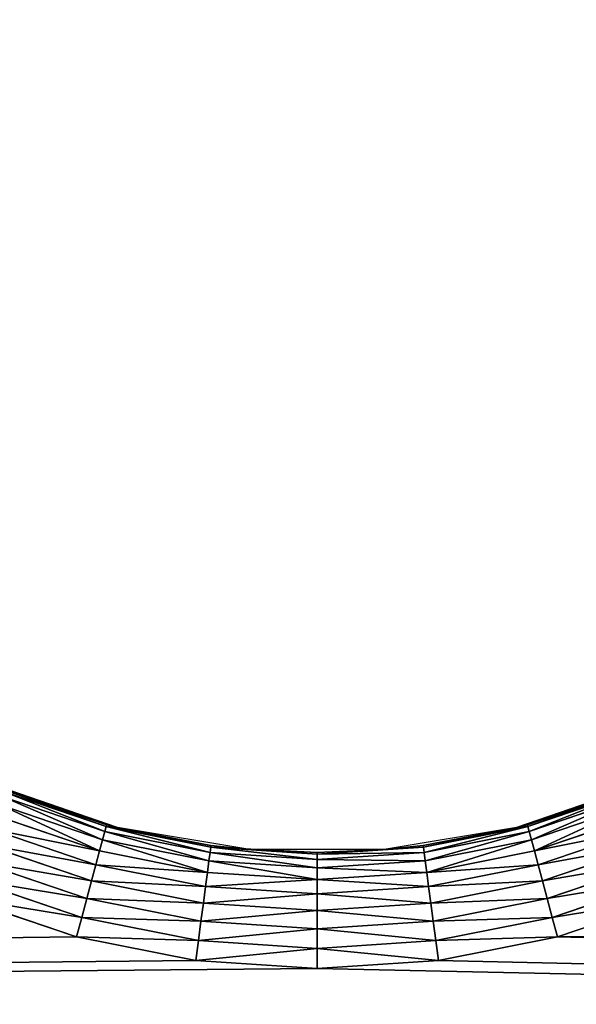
# Model space of a CAD drawing. Extents: x 0 to 500, y 0 to 390.
# Tile 887 of 1056: x 244 to 255, y 294 to 315. Entities that reach past the tile are written whole.
import ezdxf

# ---------------------------------------------------------------- set-up
doc = ezdxf.new("R2010")
doc.units = 0
doc.header["$LTSCALE"] = 25.4
doc.layers.get('0').update_dxf_attribs({"linetype": 'CONTINUOUS'})

# ---------------------------------------------------------------- blocks, each defined once
blk = doc.blocks.new('ATLANTA505_-_S_STL')
at = {"color": 0}
for p, q in [((242.398, 112.01, 93.469), (244.876, 112.01, 94.31)), ((242.398, 112.01, 93.469), (244.876, 112.01, 94.31)), ((242.565, 111.972, 93.068), (244.988, 111.972, 93.89)), ((242.565, 111.972, 93.068), (244.988, 111.972, 93.89)), ((244.988, 111.972, 93.89), (244.876, 112.01, 94.31)), ((244.876, 112.01, 94.31), (247.442, 112.01, 94.82)), ((244.988, 111.972, 93.89), (244.876, 112.01, 94.31)), ((244.876, 112.01, 94.31), (247.442, 112.01, 94.82)), ((245.097, 111.859, 93.484), (244.988, 111.972, 93.89)), ((244.988, 111.972, 93.89), (247.498, 111.972, 94.39)), ((245.097, 111.859, 93.484), (244.988, 111.972, 93.89)), ((244.988, 111.972, 93.89), (247.498, 111.972, 94.39)), ((247.498, 111.972, 94.39), (247.442, 112.01, 94.82)), ((247.442, 112.01, 94.82), (250.052, 112.01, 94.991)), ((247.498, 111.972, 94.39), (247.442, 112.01, 94.82)), ((247.442, 112.01, 94.82), (250.052, 112.01, 94.991)), ((247.553, 111.859, 93.972), (247.498, 111.972, 94.39)), ((247.498, 111.972, 94.39), (250.052, 111.972, 94.557)), ((247.553, 111.859, 93.972), (247.498, 111.972, 94.39)), ((247.498, 111.972, 94.39), (250.052, 111.972, 94.557)), ((250.052, 111.972, 94.557), (250.052, 112.01, 94.991)), ((250.052, 112.01, 94.991), (252.663, 112.01, 94.82)), ((250.052, 111.972, 94.557), (250.052, 112.01, 94.991)), ((250.052, 112.01, 94.991), (252.663, 112.01, 94.82)), ((250.052, 111.859, 94.136), (250.052, 111.972, 94.557)), ((250.052, 111.972, 94.557), (252.606, 111.972, 94.39)), ((250.052, 111.859, 94.136), (250.052, 111.972, 94.557)), ((250.052, 111.972, 94.557), (252.606, 111.972, 94.39)), ((252.551, 111.859, 93.972), (252.606, 111.972, 94.39)), ((252.551, 111.859, 93.972), (252.606, 111.972, 94.39)), ((252.606, 111.972, 94.39), (252.663, 112.01, 94.82)), ((252.606, 111.972, 94.39), (252.663, 112.01, 94.82)), ((252.606, 111.972, 94.39), (255.116, 111.972, 93.89)), ((252.606, 111.972, 94.39), (255.116, 111.972, 93.89)), ((252.663, 112.01, 94.82), (255.228, 112.01, 94.31)), ((252.663, 112.01, 94.82), (255.228, 112.01, 94.31)), ((255.007, 111.859, 93.484), (255.116, 111.972, 93.89)), ((255.007, 111.859, 93.484), (255.116, 111.972, 93.89)), ((255.116, 111.972, 93.89), (255.228, 112.01, 94.31)), ((255.116, 111.972, 93.89), (255.228, 112.01, 94.31)), ((255.116, 111.972, 93.89), (257.54, 111.972, 93.068)), ((255.116, 111.972, 93.89), (257.54, 111.972, 93.068)), ((255.228, 112.01, 94.31), (257.706, 112.01, 93.469)), ((255.228, 112.01, 94.31), (257.706, 112.01, 93.469)), ((242.726, 111.859, 92.679), (245.097, 111.859, 93.484)), ((242.726, 111.859, 92.679), (245.097, 111.859, 93.484)), ((242.877, 111.675, 92.314), (245.199, 111.675, 93.102)), ((242.877, 111.675, 92.314), (245.199, 111.675, 93.102)), ((245.199, 111.675, 93.102), (245.097, 111.859, 93.484)), ((245.097, 111.859, 93.484), (247.553, 111.859, 93.972)), ((245.199, 111.675, 93.102), (245.097, 111.859, 93.484)), ((245.097, 111.859, 93.484), (247.553, 111.859, 93.972)), ((245.292, 111.425, 92.758), (245.199, 111.675, 93.102)), ((245.199, 111.675, 93.102), (247.605, 111.675, 93.581)), ((245.292, 111.425, 92.758), (245.199, 111.675, 93.102)), ((245.199, 111.675, 93.102), (247.605, 111.675, 93.581)), ((247.605, 111.675, 93.581), (247.553, 111.859, 93.972)), ((247.553, 111.859, 93.972), (250.052, 111.859, 94.136)), ((247.605, 111.675, 93.581), (247.553, 111.859, 93.972)), ((247.553, 111.859, 93.972), (250.052, 111.859, 94.136)), ((247.651, 111.425, 93.227), (247.605, 111.675, 93.581)), ((247.605, 111.675, 93.581), (250.052, 111.675, 93.741)), ((247.651, 111.425, 93.227), (247.605, 111.675, 93.581)), ((247.605, 111.675, 93.581), (250.052, 111.675, 93.741)), ((250.052, 111.675, 93.741), (250.052, 111.859, 94.136)), ((250.052, 111.859, 94.136), (252.551, 111.859, 93.972)), ((250.052, 111.675, 93.741), (250.052, 111.859, 94.136)), ((250.052, 111.859, 94.136), (252.551, 111.859, 93.972)), ((250.052, 111.425, 93.384), (250.052, 111.675, 93.741)), ((250.052, 111.675, 93.741), (252.499, 111.675, 93.581)), ((250.052, 111.425, 93.384), (250.052, 111.675, 93.741)), ((250.052, 111.675, 93.741), (252.499, 111.675, 93.581)), ((252.453, 111.425, 93.227), (252.499, 111.675, 93.581)), ((252.453, 111.425, 93.227), (252.499, 111.675, 93.581)), ((252.499, 111.675, 93.581), (252.551, 111.859, 93.972)), ((252.499, 111.675, 93.581), (252.551, 111.859, 93.972)), ((252.499, 111.675, 93.581), (254.905, 111.675, 93.102)), ((252.499, 111.675, 93.581), (254.905, 111.675, 93.102)), ((252.551, 111.859, 93.972), (255.007, 111.859, 93.484)), ((252.551, 111.859, 93.972), (255.007, 111.859, 93.484)), ((254.813, 111.425, 92.758), (254.905, 111.675, 93.102)), ((254.813, 111.425, 92.758), (254.905, 111.675, 93.102)), ((254.905, 111.675, 93.102), (255.007, 111.859, 93.484)), ((254.905, 111.675, 93.102), (255.007, 111.859, 93.484)), ((254.905, 111.675, 93.102), (257.227, 111.675, 92.314)), ((254.905, 111.675, 93.102), (257.227, 111.675, 92.314)), ((255.007, 111.859, 93.484), (257.379, 111.859, 92.679)), ((255.007, 111.859, 93.484), (257.379, 111.859, 92.679)), ((243.013, 111.425, 91.984), (245.292, 111.425, 92.758)), ((243.013, 111.425, 91.984), (245.292, 111.425, 92.758)), ((245.371, 111.117, 92.46), (245.292, 111.425, 92.758)), ((245.292, 111.425, 92.758), (247.651, 111.425, 93.227)), ((245.371, 111.117, 92.46), (245.292, 111.425, 92.758)), ((245.292, 111.425, 92.758), (247.651, 111.425, 93.227)), ((247.692, 111.117, 92.921), (247.651, 111.425, 93.227)), ((247.651, 111.425, 93.227), (250.052, 111.425, 93.384)), ((247.692, 111.117, 92.921), (247.651, 111.425, 93.227)), ((247.651, 111.425, 93.227), (250.052, 111.425, 93.384)), ((250.052, 111.117, 93.076), (250.052, 111.425, 93.384)), ((250.052, 111.425, 93.384), (252.453, 111.425, 93.227)), ((250.052, 111.117, 93.076), (250.052, 111.425, 93.384)), ((250.052, 111.425, 93.384), (252.453, 111.425, 93.227)), ((252.413, 111.117, 92.921), (252.453, 111.425, 93.227)), ((252.413, 111.117, 92.921), (252.453, 111.425, 93.227)), ((252.453, 111.425, 93.227), (254.813, 111.425, 92.758)), ((252.453, 111.425, 93.227), (254.813, 111.425, 92.758)), ((254.733, 111.117, 92.46), (254.813, 111.425, 92.758)), ((254.733, 111.117, 92.46), (254.813, 111.425, 92.758)), ((254.813, 111.425, 92.758), (257.091, 111.425, 91.984)), ((254.813, 111.425, 92.758), (257.091, 111.425, 91.984)), ((243.131, 111.117, 91.699), (245.371, 111.117, 92.46)), ((243.131, 111.117, 91.699), (245.371, 111.117, 92.46)), ((245.436, 110.76, 92.218), (245.371, 111.117, 92.46)), ((245.371, 111.117, 92.46), (247.692, 111.117, 92.921)), ((245.436, 110.76, 92.218), (245.371, 111.117, 92.46)), ((245.371, 111.117, 92.46), (247.692, 111.117, 92.921)), ((247.724, 110.76, 92.674), (247.692, 111.117, 92.921)), ((247.692, 111.117, 92.921), (250.052, 111.117, 93.076)), ((247.724, 110.76, 92.674), (247.692, 111.117, 92.921)), ((247.692, 111.117, 92.921), (250.052, 111.117, 93.076)), ((250.052, 110.76, 92.826), (250.052, 111.117, 93.076)), ((250.052, 111.117, 93.076), (252.413, 111.117, 92.921)), ((250.052, 110.76, 92.826), (250.052, 111.117, 93.076)), ((250.052, 111.117, 93.076), (252.413, 111.117, 92.921)), ((252.38, 110.76, 92.674), (252.413, 111.117, 92.921)), ((252.38, 110.76, 92.674), (252.413, 111.117, 92.921)), ((252.413, 111.117, 92.921), (254.733, 111.117, 92.46)), ((252.413, 111.117, 92.921), (254.733, 111.117, 92.46)), ((254.668, 110.76, 92.218), (254.733, 111.117, 92.46)), ((254.668, 110.76, 92.218), (254.733, 111.117, 92.46)), ((254.733, 111.117, 92.46), (256.973, 111.117, 91.699)), ((254.733, 111.117, 92.46), (256.973, 111.117, 91.699)), ((243.227, 110.76, 91.469), (245.436, 110.76, 92.218)), ((243.227, 110.76, 91.469), (245.436, 110.76, 92.218)), ((245.484, 110.365, 92.041), (245.436, 110.76, 92.218)), ((245.436, 110.76, 92.218), (247.724, 110.76, 92.674)), ((245.484, 110.365, 92.041), (245.436, 110.76, 92.218)), ((245.436, 110.76, 92.218), (247.724, 110.76, 92.674)), ((247.748, 110.365, 92.491), (247.724, 110.76, 92.674)), ((247.724, 110.76, 92.674), (250.052, 110.76, 92.826)), ((247.748, 110.365, 92.491), (247.724, 110.76, 92.674)), ((247.724, 110.76, 92.674), (250.052, 110.76, 92.826)), ((250.052, 110.365, 92.642), (250.052, 110.76, 92.826)), ((250.052, 110.76, 92.826), (252.38, 110.76, 92.674)), ((250.052, 110.365, 92.642), (250.052, 110.76, 92.826)), ((250.052, 110.76, 92.826), (252.38, 110.76, 92.674)), ((252.356, 110.365, 92.491), (252.38, 110.76, 92.674)), ((252.356, 110.365, 92.491), (252.38, 110.76, 92.674)), ((252.38, 110.76, 92.674), (254.668, 110.76, 92.218)), ((252.38, 110.76, 92.674), (254.668, 110.76, 92.218)), ((254.62, 110.365, 92.041), (254.668, 110.76, 92.218)), ((254.62, 110.365, 92.041), (254.668, 110.76, 92.218)), ((254.668, 110.76, 92.218), (256.877, 110.76, 91.469)), ((254.668, 110.76, 92.218), (256.877, 110.76, 91.469)), ((243.297, 110.365, 91.298), (245.484, 110.365, 92.041)), ((243.297, 110.365, 91.298), (245.484, 110.365, 92.041)), ((245.513, 109.944, 91.932), (245.484, 110.365, 92.041)), ((245.484, 110.365, 92.041), (247.748, 110.365, 92.491)), ((245.513, 109.944, 91.932), (245.484, 110.365, 92.041)), ((245.484, 110.365, 92.041), (247.748, 110.365, 92.491)), ((247.763, 109.944, 92.379), (247.748, 110.365, 92.491)), ((247.748, 110.365, 92.491), (250.052, 110.365, 92.642)), ((247.763, 109.944, 92.379), (247.748, 110.365, 92.491)), ((247.748, 110.365, 92.491), (250.052, 110.365, 92.642)), ((250.052, 109.944, 92.529), (250.052, 110.365, 92.642)), ((250.052, 110.365, 92.642), (252.356, 110.365, 92.491)), ((250.052, 109.944, 92.529), (250.052, 110.365, 92.642)), ((250.052, 110.365, 92.642), (252.356, 110.365, 92.491)), ((252.341, 109.944, 92.379), (252.356, 110.365, 92.491)), ((252.341, 109.944, 92.379), (252.356, 110.365, 92.491)), ((252.356, 110.365, 92.491), (254.62, 110.365, 92.041)), ((252.356, 110.365, 92.491), (254.62, 110.365, 92.041)), ((254.591, 109.944, 91.932), (254.62, 110.365, 92.041)), ((254.591, 109.944, 91.932), (254.62, 110.365, 92.041)), ((254.62, 110.365, 92.041), (256.807, 110.365, 91.298)), ((254.62, 110.365, 92.041), (256.807, 110.365, 91.298)), ((243.341, 109.944, 91.194), (245.513, 109.944, 91.932)), ((243.341, 109.944, 91.194), (245.513, 109.944, 91.932)), ((247.768, 109.51, 92.342), (245.513, 109.944, 91.932)), ((245.513, 109.944, 91.932), (247.763, 109.944, 92.379)), ((247.768, 109.51, 92.342), (245.513, 109.944, 91.932)), ((245.756, 109.51, 91.956), (245.513, 109.944, 91.932)), ((245.523, 109.51, 91.895), (245.513, 109.944, 91.932)), ((245.756, 109.51, 91.956), (245.513, 109.944, 91.932)), ((245.523, 109.51, 91.895), (245.513, 109.944, 91.932)), ((245.513, 109.944, 91.932), (247.763, 109.944, 92.379)), ((250.052, 109.51, 92.491), (247.763, 109.944, 92.379)), ((247.763, 109.944, 92.379), (250.052, 109.944, 92.529)), ((248.607, 109.51, 92.431), (247.763, 109.944, 92.379)), ((250.052, 109.51, 92.491), (247.763, 109.944, 92.379)), ((248.607, 109.51, 92.431), (247.763, 109.944, 92.379)), ((247.768, 109.51, 92.342), (247.763, 109.944, 92.379)), ((247.768, 109.51, 92.342), (247.763, 109.944, 92.379)), ((247.763, 109.944, 92.379), (250.052, 109.944, 92.529)), ((251.497, 109.51, 92.431), (250.052, 109.944, 92.529)), ((250.052, 109.944, 92.529), (252.341, 109.944, 92.379)), ((251.497, 109.51, 92.431), (250.052, 109.944, 92.529)), ((250.052, 109.51, 92.491), (250.052, 109.944, 92.529)), ((250.052, 109.51, 92.491), (250.052, 109.944, 92.529)), ((250.052, 109.944, 92.529), (252.341, 109.944, 92.379)), ((251.497, 109.51, 92.431), (252.341, 109.944, 92.379)), ((251.497, 109.51, 92.431), (252.341, 109.944, 92.379)), ((252.336, 109.51, 92.342), (252.341, 109.944, 92.379)), ((252.336, 109.51, 92.342), (252.341, 109.944, 92.379)), ((254.348, 109.51, 91.956), (252.341, 109.944, 92.379)), ((252.341, 109.944, 92.379), (254.591, 109.944, 91.932)), ((254.348, 109.51, 91.956), (252.341, 109.944, 92.379)), ((252.341, 109.944, 92.379), (254.591, 109.944, 91.932)), ((254.348, 109.51, 91.956), (254.591, 109.944, 91.932)), ((254.348, 109.51, 91.956), (254.591, 109.944, 91.932)), ((254.581, 109.51, 91.895), (254.591, 109.944, 91.932)), ((254.581, 109.51, 91.895), (254.591, 109.944, 91.932)), ((254.591, 109.944, 91.932), (256.764, 109.944, 91.194)), ((254.591, 109.944, 91.932), (256.764, 109.944, 91.194)), ((245.523, 109.51, 91.895), (243.022, 102.51, 91.017)), ((245.523, 109.51, 91.895), (243.022, 102.51, 91.017)), ((243.355, 109.51, 91.159), (245.523, 109.51, 91.895)), ((243.355, 109.51, 91.159), (245.523, 109.51, 91.895)), ((245.523, 109.51, 91.895), (245.756, 102.51, 91.956)), ((245.523, 109.51, 91.895), (245.756, 109.51, 91.956)), ((245.523, 109.51, 91.895), (245.756, 102.51, 91.956)), ((245.523, 109.51, 91.895), (245.756, 109.51, 91.956)), ((245.756, 109.51, 91.956), (245.756, 102.51, 91.956)), ((245.756, 109.51, 91.956), (245.756, 102.51, 91.956)), ((245.756, 109.51, 91.956), (247.768, 109.51, 92.342)), ((247.768, 109.51, 92.342), (245.756, 102.51, 91.956)), ((247.768, 109.51, 92.342), (245.756, 102.51, 91.956)), ((245.756, 109.51, 91.956), (247.768, 109.51, 92.342)), ((247.768, 109.51, 92.342), (248.607, 102.51, 92.431)), ((247.768, 109.51, 92.342), (248.607, 109.51, 92.431)), ((247.768, 109.51, 92.342), (248.607, 102.51, 92.431)), ((247.768, 109.51, 92.342), (248.607, 109.51, 92.431)), ((248.607, 109.51, 92.431), (248.607, 102.51, 92.431)), ((248.607, 109.51, 92.431), (248.607, 102.51, 92.431)), ((248.607, 109.51, 92.431), (250.052, 109.51, 92.491)), ((250.052, 109.51, 92.491), (248.607, 102.51, 92.431)), ((250.052, 109.51, 92.491), (248.607, 102.51, 92.431)), ((248.607, 109.51, 92.431), (250.052, 109.51, 92.491)), ((250.052, 109.51, 92.491), (251.497, 102.51, 92.431)), ((250.052, 109.51, 92.491), (251.497, 102.51, 92.431)), ((250.052, 109.51, 92.491), (251.497, 109.51, 92.431)), ((250.052, 109.51, 92.491), (251.497, 109.51, 92.431)), ((251.497, 102.51, 92.431), (252.336, 109.51, 92.342)), ((251.497, 102.51, 92.431), (252.336, 109.51, 92.342)), ((251.497, 102.51, 92.431), (251.497, 109.51, 92.431)), ((251.497, 109.51, 92.431), (252.336, 109.51, 92.342)), ((251.497, 102.51, 92.431), (251.497, 109.51, 92.431)), ((251.497, 109.51, 92.431), (252.336, 109.51, 92.342)), ((254.348, 102.51, 91.956), (252.336, 109.51, 92.342)), ((252.336, 109.51, 92.342), (254.348, 109.51, 91.956)), ((254.348, 102.51, 91.956), (252.336, 109.51, 92.342)), ((252.336, 109.51, 92.342), (254.348, 109.51, 91.956)), ((254.348, 109.51, 91.956), (254.348, 102.51, 91.956)), ((254.348, 109.51, 91.956), (254.581, 109.51, 91.895)), ((254.581, 109.51, 91.895), (254.348, 102.51, 91.956)), ((254.348, 109.51, 91.956), (254.348, 102.51, 91.956)), ((254.581, 109.51, 91.895), (254.348, 102.51, 91.956)), ((256.749, 109.51, 91.159), (254.348, 102.51, 91.956)), ((256.749, 109.51, 91.159), (254.348, 102.51, 91.956)), ((254.348, 109.51, 91.956), (254.581, 109.51, 91.895)), ((254.581, 109.51, 91.895), (256.749, 109.51, 91.159)), ((254.581, 109.51, 91.895), (256.749, 109.51, 91.159)), ((245.756, 102.51, 91.956), (243.022, 102.51, 91.017)), ((248.607, 102.51, 92.431), (245.756, 102.51, 91.956)), ((251.497, 102.51, 92.431), (248.607, 102.51, 92.431)), ((254.348, 102.51, 91.956), (251.497, 102.51, 92.431)), ((257.082, 102.51, 91.017), (254.348, 102.51, 91.956))]:
    blk.add_line(p, q, dxfattribs=at)
mesh = blk.add_polyface(dxfattribs=at)
corners = [(242.051, 112.01, 11.679), (258.294, 112.01, 11.681), (250.052, 112.01, 11.637), (231.221, 112.01, 11.874), (268.807, 112.01, 11.872), (280.92, 112.01, 12.294), (227.159, 112.01, 11.991), (213.554, 112.01, 12.571), (286.005, 112.01, 12.542), (294.513, 112.01, 13.055), (199.781, 112.01, 13.48), (302.002, 112.01, 13.615), (197.133, 112.01, 13.696), (307.359, 112.01, 14.083), (187.227, 112.01, 14.626), (316.996, 112.01, 15.074), (181.742, 112.01, 15.231), (319.471, 112.01, 15.362), (175.383, 112.01, 16.019), (330.81, 112.01, 16.866), (167.25, 112.01, 17.171), (341.68, 112.01, 18.621), (164.201, 112.01, 17.648), (154.022, 112.01, 19.428), (343.436, 112.01, 18.936), (351.854, 112.01, 20.579), (143.662, 112.01, 21.571), (355.5, 112.01, 21.361), (361.455, 112.01, 22.74), (142.383, 112.01, 21.861), (134.239, 112.01, 23.848), (366.297, 112.01, 23.961), (131.592, 112.01, 24.549), (375.099, 112.01, 26.421), (125.349, 112.01, 26.318), (121.205, 112.01, 27.589), (376.448, 112.01, 26.828), (384.131, 112.01, 29.313), (116.594, 112.01, 29.101), (111.48, 112.01, 30.906), (386.869, 112.01, 30.27), (392.761, 112.01, 32.473), (108.664, 112.01, 31.961), (102.53, 112.01, 34.427), (396.476, 112.01, 33.968), (400.084, 112.01, 35.505), (101.167, 112.01, 35.007), (95.129, 112.01, 37.733), (404.707, 112.01, 37.606), (408.783, 112.01, 39.592), (94.078, 112.01, 38.235), (87.36, 112.01, 41.651), (415.429, 112.01, 43.125), (81.042, 112.01, 45.229), (416.941, 112.01, 43.985), (422.022, 112.01, 47.043), (80.065, 112.01, 45.817), (75.051, 112.01, 49), (424.51, 112.01, 48.642), (428.182, 112.01, 51.137), (73.133, 112.01, 50.296), (69.37, 112.01, 52.973), (431.499, 112.01, 53.541), (66.561, 112.01, 55.098), (250.052, 112.01, 54.991), (247.442, 112.01, 55.162), (63.989, 112.01, 57.147), (244.876, 112.01, 55.673), (242.398, 112.01, 56.514), (240.052, 112.01, 57.671), (60.323, 112.01, 60.257), (237.877, 112.01, 59.124), (235.91, 112.01, 60.849), (58.892, 112.01, 61.536), (234.185, 112.01, 62.816), (54.475, 112.01, 65.739), (232.732, 112.01, 64.991), (231.574, 112.01, 67.338), (54.062, 112.01, 66.153), (49.496, 112.01, 71.005), (230.734, 112.01, 69.815), (230.223, 112.01, 72.381), (47.306, 112.01, 73.528), (230.052, 112.01, 74.991), (43.925, 112.01, 77.71), (230.223, 112.01, 77.602), (230.734, 112.01, 80.168), (43.121, 112.01, 78.76), (41.129, 112.01, 81.466), (231.574, 112.01, 82.645), (39.185, 112.01, 84.261), (232.732, 112.01, 84.991), (37.317, 112.01, 87.107), (234.185, 112.01, 87.166), (35.2, 112.01, 90.545), (235.91, 112.01, 89.133), (237.877, 112.01, 90.858), (33.749, 112.01, 93.047), (240.052, 112.01, 92.312), (242.398, 112.01, 93.469), (31.612, 112.01, 96.977), (244.876, 112.01, 94.31), (247.442, 112.01, 94.82), (250.052, 112.01, 94.991), (436.689, 112.01, 57.619), (252.663, 112.01, 55.162), (255.228, 112.01, 55.673), (257.706, 112.01, 56.514), (260.052, 112.01, 57.671), (437.92, 112.01, 58.65), (262.227, 112.01, 59.124), (441.897, 112.01, 62.162), (264.194, 112.01, 60.849), (265.919, 112.01, 62.816), (443.798, 112.01, 63.948), (267.373, 112.01, 64.991), (446.772, 112.01, 66.895), (268.53, 112.01, 67.338), (449.193, 112.01, 69.445), (269.371, 112.01, 69.815), (453.495, 112.01, 74.361), (269.881, 112.01, 72.381), (270.052, 112.01, 74.991), (454.174, 112.01, 75.185), (269.881, 112.01, 77.602), (455.593, 112.01, 76.958), (458.774, 112.01, 81.186), (269.371, 112.01, 80.168), (268.53, 112.01, 82.645), (459.569, 112.01, 82.303), (462.979, 112.01, 87.408), (267.373, 112.01, 84.991), (265.919, 112.01, 87.166), (264.194, 112.01, 89.133), (463.271, 112.01, 87.872), (466.744, 112.01, 93.74), (262.227, 112.01, 90.858), (260.052, 112.01, 92.312), (257.706, 112.01, 93.469), (255.228, 112.01, 94.31), (469.88, 112.01, 99.707), (252.663, 112.01, 94.82), (30.424, 112.01, 99.305), (28.022, 112.01, 104.378), (470.035, 112.01, 100.021), (472.082, 112.01, 104.378)]
mesh.append_faces([[corners[k] for k in face] for face in [(0, 1, 2), (144, 143, 145)]], dxfattribs={"vtx0": -1, "color": 0})
mesh.append_faces([[corners[k] for k in face] for face in [(1, 3, 4), (4, 3, 5), (5, 7, 8), (8, 7, 9), (9, 10, 11), (11, 12, 13), (13, 14, 15), (15, 16, 17), (17, 18, 19), (19, 20, 21), (21, 23, 24), (24, 23, 25), (25, 26, 27), (27, 26, 28), (28, 30, 31), (31, 32, 33), (33, 35, 36), (36, 35, 37), (37, 39, 40), (40, 39, 41), (41, 43, 44), (44, 43, 45), (45, 47, 48), (48, 47, 49), (49, 51, 52), (52, 53, 54), (54, 53, 55), (55, 57, 58), (58, 57, 59), (59, 61, 62), (64, 63, 65), (65, 66, 67), (67, 66, 68), (68, 66, 69), (69, 70, 71), (71, 70, 72), (72, 73, 74), (74, 75, 76), (76, 75, 77), (77, 79, 80), (80, 79, 81), (81, 82, 83), (83, 84, 85), (85, 84, 86), (86, 88, 89), (89, 90, 91), (91, 92, 93), (93, 94, 95), (95, 94, 96), (96, 97, 98), (98, 97, 99), (99, 100, 101), (101, 100, 102), (102, 100, 103), (104, 108, 109), (109, 110, 111), (111, 113, 114), (114, 115, 116), (116, 117, 118), (118, 119, 120), (120, 122, 123), (123, 124, 125), (125, 124, 126), (126, 128, 129), (129, 128, 130), (130, 133, 134), (134, 133, 135), (135, 139, 140), (140, 143, 144)]], dxfattribs={"vtx0": -1, "vtx1": -1, "color": 0})
mesh.append_faces([[corners[k] for k in face] for face in [(62, 63, 64), (140, 103, 100)]], dxfattribs={"vtx0": -1, "vtx1": -1, "vtx2": -1, "color": 0})
mesh.append_faces([[corners[k] for k in face] for face in [(1, 0, 3), (5, 3, 6), (5, 6, 7), (9, 7, 10), (11, 10, 12), (13, 12, 14), (15, 14, 16), (17, 16, 18), (19, 18, 20), (21, 20, 22), (21, 22, 23), (25, 23, 26), (28, 26, 29), (28, 29, 30), (31, 30, 32), (33, 32, 34), (33, 34, 35), (37, 35, 38), (37, 38, 39), (41, 39, 42), (41, 42, 43), (45, 43, 46), (45, 46, 47), (49, 47, 50), (49, 50, 51), (52, 51, 53), (55, 53, 56), (55, 56, 57), (59, 57, 60), (59, 60, 61), (62, 61, 63), (65, 63, 66), (69, 66, 70), (72, 70, 73), (74, 73, 75), (77, 75, 78), (77, 78, 79), (81, 79, 82), (83, 82, 84), (86, 84, 87), (86, 87, 88), (89, 88, 90), (91, 90, 92), (93, 92, 94), (96, 94, 97), (99, 97, 100), (64, 104, 62), (104, 64, 105), (104, 105, 106), (104, 106, 107), (104, 107, 108), (109, 108, 110), (111, 110, 112), (111, 112, 113), (114, 113, 115), (116, 115, 117), (118, 117, 119), (120, 119, 121), (120, 121, 122), (123, 122, 124), (126, 124, 127), (126, 127, 128), (130, 128, 131), (130, 131, 132), (130, 132, 133), (135, 133, 136), (135, 136, 137), (135, 137, 138), (135, 138, 139), (140, 139, 141), (140, 141, 103), (140, 100, 142), (140, 142, 143)]], dxfattribs={"vtx0": -1, "vtx2": -1, "color": 0})
mesh = blk.add_polyface(dxfattribs=at)
corners = [(242.398, 112.01, 93.469), (244.988, 111.972, 93.89), (242.565, 111.972, 93.068), (244.876, 112.01, 94.31)]
mesh.append_faces([[corners[k] for k in face] for face in [(0, 1, 2), (1, 0, 3)]], dxfattribs={"vtx0": -1, "color": 0})
mesh = blk.add_polyface(dxfattribs=at)
corners = [(242.565, 111.972, 93.068), (245.097, 111.859, 93.484), (242.726, 111.859, 92.679), (244.988, 111.972, 93.89)]
mesh.append_faces([[corners[k] for k in face] for face in [(0, 1, 2), (1, 0, 3)]], dxfattribs={"vtx0": -1, "color": 0})
mesh = blk.add_polyface(dxfattribs=at)
corners = [(244.876, 112.01, 94.31), (247.498, 111.972, 94.39), (244.988, 111.972, 93.89), (247.442, 112.01, 94.82)]
mesh.append_faces([[corners[k] for k in face] for face in [(0, 1, 2), (1, 0, 3)]], dxfattribs={"vtx0": -1, "color": 0})
mesh = blk.add_polyface(dxfattribs=at)
corners = [(244.988, 111.972, 93.89), (247.553, 111.859, 93.972), (245.097, 111.859, 93.484), (247.498, 111.972, 94.39)]
mesh.append_faces([[corners[k] for k in face] for face in [(0, 1, 2), (1, 0, 3)]], dxfattribs={"vtx0": -1, "color": 0})
mesh = blk.add_polyface(dxfattribs=at)
corners = [(247.442, 112.01, 94.82), (250.052, 111.972, 94.557), (247.498, 111.972, 94.39), (250.052, 112.01, 94.991)]
mesh.append_faces([[corners[k] for k in face] for face in [(0, 1, 2), (1, 0, 3)]], dxfattribs={"vtx0": -1, "color": 0})
mesh = blk.add_polyface(dxfattribs=at)
corners = [(247.498, 111.972, 94.39), (250.052, 111.859, 94.136), (247.553, 111.859, 93.972), (250.052, 111.972, 94.557)]
mesh.append_faces([[corners[k] for k in face] for face in [(0, 1, 2), (1, 0, 3)]], dxfattribs={"vtx0": -1, "color": 0})
mesh = blk.add_polyface(dxfattribs=at)
corners = [(250.052, 111.972, 94.557), (252.663, 112.01, 94.82), (252.606, 111.972, 94.39), (250.052, 112.01, 94.991)]
mesh.append_faces([[corners[k] for k in face] for face in [(0, 1, 2), (1, 0, 3)]], dxfattribs={"vtx0": -1, "color": 0})
mesh = blk.add_polyface(dxfattribs=at)
corners = [(250.052, 111.859, 94.136), (252.606, 111.972, 94.39), (252.551, 111.859, 93.972), (250.052, 111.972, 94.557)]
mesh.append_faces([[corners[k] for k in face] for face in [(0, 1, 2), (1, 0, 3)]], dxfattribs={"vtx0": -1, "color": 0})
mesh = blk.add_polyface(dxfattribs=at)
corners = [(252.551, 111.859, 93.972), (255.116, 111.972, 93.89), (255.007, 111.859, 93.484), (252.606, 111.972, 94.39)]
mesh.append_faces([[corners[k] for k in face] for face in [(0, 1, 2), (1, 0, 3)]], dxfattribs={"vtx0": -1, "color": 0})
mesh = blk.add_polyface(dxfattribs=at)
corners = [(252.606, 111.972, 94.39), (255.228, 112.01, 94.31), (255.116, 111.972, 93.89), (252.663, 112.01, 94.82)]
mesh.append_faces([[corners[k] for k in face] for face in [(0, 1, 2), (1, 0, 3)]], dxfattribs={"vtx0": -1, "color": 0})
mesh = blk.add_polyface(dxfattribs=at)
corners = [(255.007, 111.859, 93.484), (257.54, 111.972, 93.068), (257.379, 111.859, 92.679), (255.116, 111.972, 93.89)]
mesh.append_faces([[corners[k] for k in face] for face in [(0, 1, 2), (1, 0, 3)]], dxfattribs={"vtx0": -1, "color": 0})
mesh = blk.add_polyface(dxfattribs=at)
corners = [(255.116, 111.972, 93.89), (257.706, 112.01, 93.469), (257.54, 111.972, 93.068), (255.228, 112.01, 94.31)]
mesh.append_faces([[corners[k] for k in face] for face in [(0, 1, 2), (1, 0, 3)]], dxfattribs={"vtx0": -1, "color": 0})
mesh = blk.add_polyface(dxfattribs=at)
corners = [(242.726, 111.859, 92.679), (245.199, 111.675, 93.102), (242.877, 111.675, 92.314), (245.097, 111.859, 93.484)]
mesh.append_faces([[corners[k] for k in face] for face in [(0, 1, 2), (1, 0, 3)]], dxfattribs={"vtx0": -1, "color": 0})
mesh = blk.add_polyface(dxfattribs=at)
corners = [(242.877, 111.675, 92.314), (245.292, 111.425, 92.758), (243.013, 111.425, 91.984), (245.199, 111.675, 93.102)]
mesh.append_faces([[corners[k] for k in face] for face in [(0, 1, 2), (1, 0, 3)]], dxfattribs={"vtx0": -1, "color": 0})
mesh = blk.add_polyface(dxfattribs=at)
corners = [(245.097, 111.859, 93.484), (247.605, 111.675, 93.581), (245.199, 111.675, 93.102), (247.553, 111.859, 93.972)]
mesh.append_faces([[corners[k] for k in face] for face in [(0, 1, 2), (1, 0, 3)]], dxfattribs={"vtx0": -1, "color": 0})
mesh = blk.add_polyface(dxfattribs=at)
corners = [(245.199, 111.675, 93.102), (247.651, 111.425, 93.227), (245.292, 111.425, 92.758), (247.605, 111.675, 93.581)]
mesh.append_faces([[corners[k] for k in face] for face in [(0, 1, 2), (1, 0, 3)]], dxfattribs={"vtx0": -1, "color": 0})
mesh = blk.add_polyface(dxfattribs=at)
corners = [(247.553, 111.859, 93.972), (250.052, 111.675, 93.741), (247.605, 111.675, 93.581), (250.052, 111.859, 94.136)]
mesh.append_faces([[corners[k] for k in face] for face in [(0, 1, 2), (1, 0, 3)]], dxfattribs={"vtx0": -1, "color": 0})
mesh = blk.add_polyface(dxfattribs=at)
corners = [(247.605, 111.675, 93.581), (250.052, 111.425, 93.384), (247.651, 111.425, 93.227), (250.052, 111.675, 93.741)]
mesh.append_faces([[corners[k] for k in face] for face in [(0, 1, 2), (1, 0, 3)]], dxfattribs={"vtx0": -1, "color": 0})
mesh = blk.add_polyface(dxfattribs=at)
corners = [(250.052, 111.675, 93.741), (252.551, 111.859, 93.972), (252.499, 111.675, 93.581), (250.052, 111.859, 94.136)]
mesh.append_faces([[corners[k] for k in face] for face in [(0, 1, 2), (1, 0, 3)]], dxfattribs={"vtx0": -1, "color": 0})
mesh = blk.add_polyface(dxfattribs=at)
corners = [(250.052, 111.425, 93.384), (252.499, 111.675, 93.581), (252.453, 111.425, 93.227), (250.052, 111.675, 93.741)]
mesh.append_faces([[corners[k] for k in face] for face in [(0, 1, 2), (1, 0, 3)]], dxfattribs={"vtx0": -1, "color": 0})
mesh = blk.add_polyface(dxfattribs=at)
corners = [(252.453, 111.425, 93.227), (254.905, 111.675, 93.102), (254.813, 111.425, 92.758), (252.499, 111.675, 93.581)]
mesh.append_faces([[corners[k] for k in face] for face in [(0, 1, 2), (1, 0, 3)]], dxfattribs={"vtx0": -1, "color": 0})
mesh = blk.add_polyface(dxfattribs=at)
corners = [(252.499, 111.675, 93.581), (255.007, 111.859, 93.484), (254.905, 111.675, 93.102), (252.551, 111.859, 93.972)]
mesh.append_faces([[corners[k] for k in face] for face in [(0, 1, 2), (1, 0, 3)]], dxfattribs={"vtx0": -1, "color": 0})
mesh = blk.add_polyface(dxfattribs=at)
corners = [(254.813, 111.425, 92.758), (257.227, 111.675, 92.314), (257.091, 111.425, 91.984), (254.905, 111.675, 93.102)]
mesh.append_faces([[corners[k] for k in face] for face in [(0, 1, 2), (1, 0, 3)]], dxfattribs={"vtx0": -1, "color": 0})
mesh = blk.add_polyface(dxfattribs=at)
corners = [(254.905, 111.675, 93.102), (257.379, 111.859, 92.679), (257.227, 111.675, 92.314), (255.007, 111.859, 93.484)]
mesh.append_faces([[corners[k] for k in face] for face in [(0, 1, 2), (1, 0, 3)]], dxfattribs={"vtx0": -1, "color": 0})
mesh = blk.add_polyface(dxfattribs=at)
corners = [(243.013, 111.425, 91.984), (245.371, 111.117, 92.46), (243.131, 111.117, 91.699), (245.292, 111.425, 92.758)]
mesh.append_faces([[corners[k] for k in face] for face in [(0, 1, 2), (1, 0, 3)]], dxfattribs={"vtx0": -1, "color": 0})
mesh = blk.add_polyface(dxfattribs=at)
corners = [(245.292, 111.425, 92.758), (247.692, 111.117, 92.921), (245.371, 111.117, 92.46), (247.651, 111.425, 93.227)]
mesh.append_faces([[corners[k] for k in face] for face in [(0, 1, 2), (1, 0, 3)]], dxfattribs={"vtx0": -1, "color": 0})
mesh = blk.add_polyface(dxfattribs=at)
corners = [(247.651, 111.425, 93.227), (250.052, 111.117, 93.076), (247.692, 111.117, 92.921), (250.052, 111.425, 93.384)]
mesh.append_faces([[corners[k] for k in face] for face in [(0, 1, 2), (1, 0, 3)]], dxfattribs={"vtx0": -1, "color": 0})
mesh = blk.add_polyface(dxfattribs=at)
corners = [(250.052, 111.117, 93.076), (252.453, 111.425, 93.227), (252.413, 111.117, 92.921), (250.052, 111.425, 93.384)]
mesh.append_faces([[corners[k] for k in face] for face in [(0, 1, 2), (1, 0, 3)]], dxfattribs={"vtx0": -1, "color": 0})
mesh = blk.add_polyface(dxfattribs=at)
corners = [(252.413, 111.117, 92.921), (254.813, 111.425, 92.758), (254.733, 111.117, 92.46), (252.453, 111.425, 93.227)]
mesh.append_faces([[corners[k] for k in face] for face in [(0, 1, 2), (1, 0, 3)]], dxfattribs={"vtx0": -1, "color": 0})
mesh = blk.add_polyface(dxfattribs=at)
corners = [(254.733, 111.117, 92.46), (257.091, 111.425, 91.984), (256.973, 111.117, 91.699), (254.813, 111.425, 92.758)]
mesh.append_faces([[corners[k] for k in face] for face in [(0, 1, 2), (1, 0, 3)]], dxfattribs={"vtx0": -1, "color": 0})
mesh = blk.add_polyface(dxfattribs=at)
corners = [(245.371, 111.117, 92.46), (243.227, 110.76, 91.469), (243.131, 111.117, 91.699), (245.436, 110.76, 92.218)]
mesh.append_faces([[corners[k] for k in face] for face in [(0, 1, 2), (1, 0, 3)]], dxfattribs={"vtx0": -1, "color": 0})
mesh = blk.add_polyface(dxfattribs=at)
corners = [(247.692, 111.117, 92.921), (245.436, 110.76, 92.218), (245.371, 111.117, 92.46), (247.724, 110.76, 92.674)]
mesh.append_faces([[corners[k] for k in face] for face in [(0, 1, 2), (1, 0, 3)]], dxfattribs={"vtx0": -1, "color": 0})
mesh = blk.add_polyface(dxfattribs=at)
corners = [(250.052, 111.117, 93.076), (247.724, 110.76, 92.674), (247.692, 111.117, 92.921), (250.052, 110.76, 92.826)]
mesh.append_faces([[corners[k] for k in face] for face in [(0, 1, 2), (1, 0, 3)]], dxfattribs={"vtx0": -1, "color": 0})
mesh = blk.add_polyface(dxfattribs=at)
corners = [(252.413, 111.117, 92.921), (250.052, 110.76, 92.826), (250.052, 111.117, 93.076), (252.38, 110.76, 92.674)]
mesh.append_faces([[corners[k] for k in face] for face in [(0, 1, 2), (1, 0, 3)]], dxfattribs={"vtx0": -1, "color": 0})
mesh = blk.add_polyface(dxfattribs=at)
corners = [(252.413, 111.117, 92.921), (254.668, 110.76, 92.218), (252.38, 110.76, 92.674), (254.733, 111.117, 92.46)]
mesh.append_faces([[corners[k] for k in face] for face in [(0, 1, 2), (1, 0, 3)]], dxfattribs={"vtx0": -1, "color": 0})
mesh = blk.add_polyface(dxfattribs=at)
corners = [(254.733, 111.117, 92.46), (256.877, 110.76, 91.469), (254.668, 110.76, 92.218), (256.973, 111.117, 91.699)]
mesh.append_faces([[corners[k] for k in face] for face in [(0, 1, 2), (1, 0, 3)]], dxfattribs={"vtx0": -1, "color": 0})
mesh = blk.add_polyface(dxfattribs=at)
corners = [(245.436, 110.76, 92.218), (243.297, 110.365, 91.298), (243.227, 110.76, 91.469), (245.484, 110.365, 92.041)]
mesh.append_faces([[corners[k] for k in face] for face in [(0, 1, 2), (1, 0, 3)]], dxfattribs={"vtx0": -1, "color": 0})
mesh = blk.add_polyface(dxfattribs=at)
corners = [(247.724, 110.76, 92.674), (245.484, 110.365, 92.041), (245.436, 110.76, 92.218), (247.748, 110.365, 92.491)]
mesh.append_faces([[corners[k] for k in face] for face in [(0, 1, 2), (1, 0, 3)]], dxfattribs={"vtx0": -1, "color": 0})
mesh = blk.add_polyface(dxfattribs=at)
corners = [(250.052, 110.76, 92.826), (247.748, 110.365, 92.491), (247.724, 110.76, 92.674), (250.052, 110.365, 92.642)]
mesh.append_faces([[corners[k] for k in face] for face in [(0, 1, 2), (1, 0, 3)]], dxfattribs={"vtx0": -1, "color": 0})
mesh = blk.add_polyface(dxfattribs=at)
corners = [(252.38, 110.76, 92.674), (250.052, 110.365, 92.642), (250.052, 110.76, 92.826), (252.356, 110.365, 92.491)]
mesh.append_faces([[corners[k] for k in face] for face in [(0, 1, 2), (1, 0, 3)]], dxfattribs={"vtx0": -1, "color": 0})
mesh = blk.add_polyface(dxfattribs=at)
corners = [(252.38, 110.76, 92.674), (254.62, 110.365, 92.041), (252.356, 110.365, 92.491), (254.668, 110.76, 92.218)]
mesh.append_faces([[corners[k] for k in face] for face in [(0, 1, 2), (1, 0, 3)]], dxfattribs={"vtx0": -1, "color": 0})
mesh = blk.add_polyface(dxfattribs=at)
corners = [(254.668, 110.76, 92.218), (256.807, 110.365, 91.298), (254.62, 110.365, 92.041), (256.877, 110.76, 91.469)]
mesh.append_faces([[corners[k] for k in face] for face in [(0, 1, 2), (1, 0, 3)]], dxfattribs={"vtx0": -1, "color": 0})
mesh = blk.add_polyface(dxfattribs=at)
corners = [(245.484, 110.365, 92.041), (243.341, 109.944, 91.194), (243.297, 110.365, 91.298), (245.513, 109.944, 91.932)]
mesh.append_faces([[corners[k] for k in face] for face in [(0, 1, 2), (1, 0, 3)]], dxfattribs={"vtx0": -1, "color": 0})
mesh = blk.add_polyface(dxfattribs=at)
corners = [(247.748, 110.365, 92.491), (245.513, 109.944, 91.932), (245.484, 110.365, 92.041), (247.763, 109.944, 92.379)]
mesh.append_faces([[corners[k] for k in face] for face in [(0, 1, 2), (1, 0, 3)]], dxfattribs={"vtx0": -1, "color": 0})
mesh = blk.add_polyface(dxfattribs=at)
corners = [(250.052, 110.365, 92.642), (247.763, 109.944, 92.379), (247.748, 110.365, 92.491), (250.052, 109.944, 92.529)]
mesh.append_faces([[corners[k] for k in face] for face in [(0, 1, 2), (1, 0, 3)]], dxfattribs={"vtx0": -1, "color": 0})
mesh = blk.add_polyface(dxfattribs=at)
corners = [(252.356, 110.365, 92.491), (250.052, 109.944, 92.529), (250.052, 110.365, 92.642), (252.341, 109.944, 92.379)]
mesh.append_faces([[corners[k] for k in face] for face in [(0, 1, 2), (1, 0, 3)]], dxfattribs={"vtx0": -1, "color": 0})
mesh = blk.add_polyface(dxfattribs=at)
corners = [(252.356, 110.365, 92.491), (254.591, 109.944, 91.932), (252.341, 109.944, 92.379), (254.62, 110.365, 92.041)]
mesh.append_faces([[corners[k] for k in face] for face in [(0, 1, 2), (1, 0, 3)]], dxfattribs={"vtx0": -1, "color": 0})
mesh = blk.add_polyface(dxfattribs=at)
corners = [(254.62, 110.365, 92.041), (256.764, 109.944, 91.194), (254.591, 109.944, 91.932), (256.807, 110.365, 91.298)]
mesh.append_faces([[corners[k] for k in face] for face in [(0, 1, 2), (1, 0, 3)]], dxfattribs={"vtx0": -1, "color": 0})
mesh = blk.add_polyface(dxfattribs=at)
corners = [(245.513, 109.944, 91.932), (243.355, 109.51, 91.159), (243.341, 109.944, 91.194), (245.523, 109.51, 91.895)]
mesh.append_faces([[corners[k] for k in face] for face in [(0, 1, 2), (1, 0, 3)]], dxfattribs={"vtx0": -1, "color": 0})
mesh = blk.add_polyface(dxfattribs=at)
corners = [(247.768, 109.51, 92.342), (245.513, 109.944, 91.932), (247.763, 109.944, 92.379)]
mesh.append_faces([[corners[k] for k in face] for face in [(0, 1, 2)]], dxfattribs={"color": 0})
mesh = blk.add_polyface(dxfattribs=at)
corners = [(247.768, 109.51, 92.342), (245.756, 109.51, 91.956), (245.513, 109.944, 91.932)]
mesh.append_faces([[corners[k] for k in face] for face in [(0, 1, 2)]], dxfattribs={"color": 0})
mesh = blk.add_polyface(dxfattribs=at)
corners = [(245.756, 109.51, 91.956), (245.523, 109.51, 91.895), (245.513, 109.944, 91.932)]
mesh.append_faces([[corners[k] for k in face] for face in [(0, 1, 2)]], dxfattribs={"color": 0})
mesh = blk.add_polyface(dxfattribs=at)
corners = [(250.052, 109.51, 92.491), (247.763, 109.944, 92.379), (250.052, 109.944, 92.529)]
mesh.append_faces([[corners[k] for k in face] for face in [(0, 1, 2)]], dxfattribs={"color": 0})
mesh = blk.add_polyface(dxfattribs=at)
corners = [(250.052, 109.51, 92.491), (248.607, 109.51, 92.431), (247.763, 109.944, 92.379)]
mesh.append_faces([[corners[k] for k in face] for face in [(0, 1, 2)]], dxfattribs={"color": 0})
mesh = blk.add_polyface(dxfattribs=at)
corners = [(248.607, 109.51, 92.431), (247.768, 109.51, 92.342), (247.763, 109.944, 92.379)]
mesh.append_faces([[corners[k] for k in face] for face in [(0, 1, 2)]], dxfattribs={"color": 0})
mesh = blk.add_polyface(dxfattribs=at)
corners = [(252.341, 109.944, 92.379), (251.497, 109.51, 92.431), (250.052, 109.944, 92.529)]
mesh.append_faces([[corners[k] for k in face] for face in [(0, 1, 2)]], dxfattribs={"color": 0})
mesh = blk.add_polyface(dxfattribs=at)
corners = [(251.497, 109.51, 92.431), (250.052, 109.51, 92.491), (250.052, 109.944, 92.529)]
mesh.append_faces([[corners[k] for k in face] for face in [(0, 1, 2)]], dxfattribs={"color": 0})
mesh = blk.add_polyface(dxfattribs=at)
corners = [(252.341, 109.944, 92.379), (252.336, 109.51, 92.342), (251.497, 109.51, 92.431)]
mesh.append_faces([[corners[k] for k in face] for face in [(0, 1, 2)]], dxfattribs={"color": 0})
mesh = blk.add_polyface(dxfattribs=at)
corners = [(254.348, 109.51, 91.956), (252.336, 109.51, 92.342), (252.341, 109.944, 92.379)]
mesh.append_faces([[corners[k] for k in face] for face in [(0, 1, 2)]], dxfattribs={"color": 0})
mesh = blk.add_polyface(dxfattribs=at)
corners = [(254.591, 109.944, 91.932), (254.348, 109.51, 91.956), (252.341, 109.944, 92.379)]
mesh.append_faces([[corners[k] for k in face] for face in [(0, 1, 2)]], dxfattribs={"color": 0})
mesh = blk.add_polyface(dxfattribs=at)
corners = [(254.591, 109.944, 91.932), (254.581, 109.51, 91.895), (254.348, 109.51, 91.956)]
mesh.append_faces([[corners[k] for k in face] for face in [(0, 1, 2)]], dxfattribs={"color": 0})
mesh = blk.add_polyface(dxfattribs=at)
corners = [(254.591, 109.944, 91.932), (256.749, 109.51, 91.159), (254.581, 109.51, 91.895), (256.764, 109.944, 91.194)]
mesh.append_faces([[corners[k] for k in face] for face in [(0, 1, 2), (1, 0, 3)]], dxfattribs={"vtx0": -1, "color": 0})
mesh = blk.add_polyface(dxfattribs=at)
corners = [(245.523, 109.51, 91.895), (243.022, 102.51, 91.017), (243.355, 109.51, 91.159)]
mesh.append_faces([[corners[k] for k in face] for face in [(0, 1, 2)]], dxfattribs={"color": 0})
mesh = blk.add_polyface(dxfattribs=at)
corners = [(245.756, 102.51, 91.956), (243.022, 102.51, 91.017), (245.523, 109.51, 91.895)]
mesh.append_faces([[corners[k] for k in face] for face in [(0, 1, 2)]], dxfattribs={"color": 0})
mesh = blk.add_polyface(dxfattribs=at)
corners = [(245.756, 102.51, 91.956), (245.523, 109.51, 91.895), (245.756, 109.51, 91.956)]
mesh.append_faces([[corners[k] for k in face] for face in [(0, 1, 2)]], dxfattribs={"color": 0})
mesh = blk.add_polyface(dxfattribs=at)
corners = [(247.768, 109.51, 92.342), (245.756, 102.51, 91.956), (245.756, 109.51, 91.956)]
mesh.append_faces([[corners[k] for k in face] for face in [(0, 1, 2)]], dxfattribs={"color": 0})
mesh = blk.add_polyface(dxfattribs=at)
corners = [(248.607, 102.51, 92.431), (245.756, 102.51, 91.956), (247.768, 109.51, 92.342)]
mesh.append_faces([[corners[k] for k in face] for face in [(0, 1, 2)]], dxfattribs={"color": 0})
mesh = blk.add_polyface(dxfattribs=at)
corners = [(248.607, 102.51, 92.431), (247.768, 109.51, 92.342), (248.607, 109.51, 92.431)]
mesh.append_faces([[corners[k] for k in face] for face in [(0, 1, 2)]], dxfattribs={"color": 0})
mesh = blk.add_polyface(dxfattribs=at)
corners = [(250.052, 109.51, 92.491), (248.607, 102.51, 92.431), (248.607, 109.51, 92.431)]
mesh.append_faces([[corners[k] for k in face] for face in [(0, 1, 2)]], dxfattribs={"color": 0})
mesh = blk.add_polyface(dxfattribs=at)
corners = [(251.497, 102.51, 92.431), (248.607, 102.51, 92.431), (250.052, 109.51, 92.491)]
mesh.append_faces([[corners[k] for k in face] for face in [(0, 1, 2)]], dxfattribs={"color": 0})
mesh = blk.add_polyface(dxfattribs=at)
corners = [(251.497, 102.51, 92.431), (250.052, 109.51, 92.491), (251.497, 109.51, 92.431)]
mesh.append_faces([[corners[k] for k in face] for face in [(0, 1, 2)]], dxfattribs={"color": 0})
mesh = blk.add_polyface(dxfattribs=at)
corners = [(254.348, 102.51, 91.956), (251.497, 102.51, 92.431), (252.336, 109.51, 92.342)]
mesh.append_faces([[corners[k] for k in face] for face in [(0, 1, 2)]], dxfattribs={"color": 0})
mesh = blk.add_polyface(dxfattribs=at)
corners = [(252.336, 109.51, 92.342), (251.497, 102.51, 92.431), (251.497, 109.51, 92.431)]
mesh.append_faces([[corners[k] for k in face] for face in [(0, 1, 2)]], dxfattribs={"color": 0})
mesh = blk.add_polyface(dxfattribs=at)
corners = [(254.348, 102.51, 91.956), (252.336, 109.51, 92.342), (254.348, 109.51, 91.956)]
mesh.append_faces([[corners[k] for k in face] for face in [(0, 1, 2)]], dxfattribs={"color": 0})
mesh = blk.add_polyface(dxfattribs=at)
corners = [(254.581, 109.51, 91.895), (254.348, 102.51, 91.956), (254.348, 109.51, 91.956)]
mesh.append_faces([[corners[k] for k in face] for face in [(0, 1, 2)]], dxfattribs={"color": 0})
mesh = blk.add_polyface(dxfattribs=at)
corners = [(256.749, 109.51, 91.159), (254.348, 102.51, 91.956), (254.581, 109.51, 91.895)]
mesh.append_faces([[corners[k] for k in face] for face in [(0, 1, 2)]], dxfattribs={"color": 0})
mesh = blk.add_polyface(dxfattribs=at)
corners = [(257.082, 102.51, 91.017), (254.348, 102.51, 91.956), (256.749, 109.51, 91.159)]
mesh.append_faces([[corners[k] for k in face] for face in [(0, 1, 2)]], dxfattribs={"color": 0})

msp = doc.modelspace()

# ---------------------------------------------------------------- block references
at = {"color": 254, "extrusion": (0, -1, 1.11022e-16)}
msp.add_blockref('ATLANTA505_-_S_STL', (-0.149, -0.01, -389.852), dxfattribs=at)

doc.saveas('drawing.dxf')
